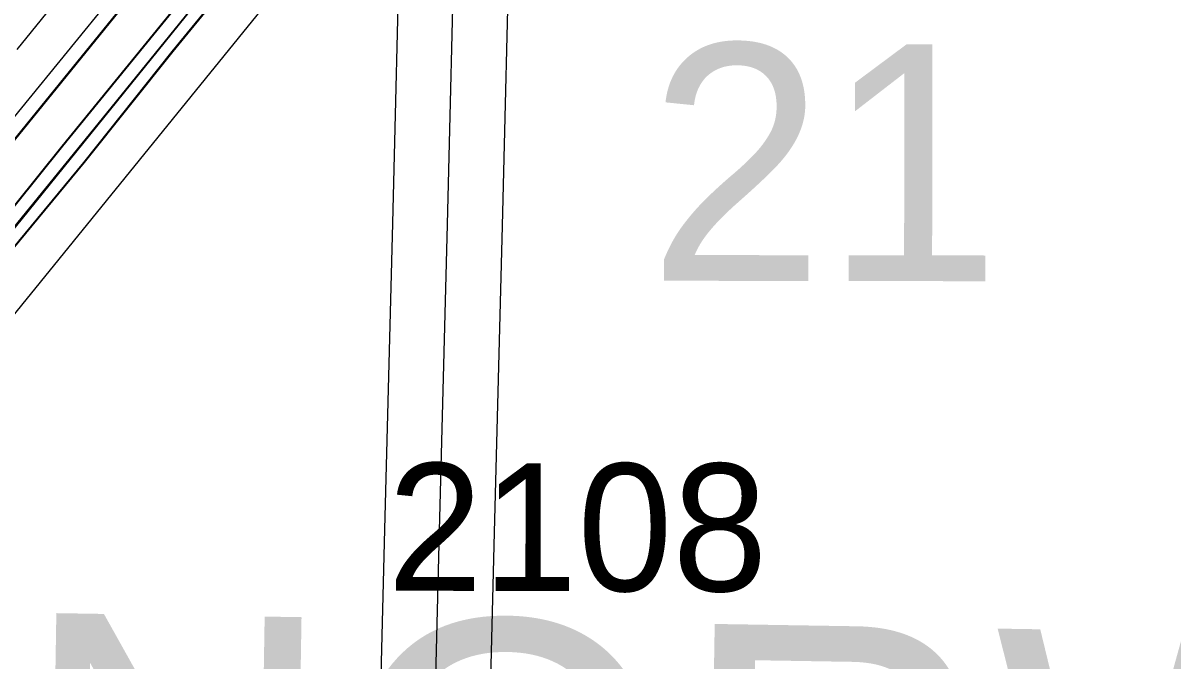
# Model space of a CAD drawing. Extents: x -132.8 to -73.3, y -60 to -26.
# Drawn here: x -113.506 to -112.875, y -42.411 to -42.062 of the extents above; entities that cross this region are included whole.
import ezdxf

# ---------------------------------------------------------------- set-up
doc = ezdxf.new("R2010")
doc.units = 0
for name, color, linetype in [('tdCoCorpBndry', 7, 'Continuous'), ('tdCoDivCarto', 7, 'Continuous'), ('tdCoInt', 7, 'Continuous'), ('tdCoIntCL', 7, 'Continuous'), ('tdCoIntRte', 7, 'Continuous'), ('tdCoPrimary', 7, 'Continuous'), ('tdCoSecRdNmbr', 7, 'Continuous'), ('tdCoSecRdTxt', 7, 'Continuous'), ('tdCoSecRteBand', 7, 'Continuous'), ('tdCoSecRteCL', 7, 'Continuous'), ('tdCoSectNmbr', 7, 'Continuous'), ('tdCoSurfAsphalt', 7, 'Continuous'), ('tdCoSurfGravel', 7, 'Continuous'), ('tdCoTwpNameTxt', 7, 'Continuous')]:
    doc.layers.add(name, color=color, linetype=linetype)

msp = doc.modelspace()

# ---------------------------------------------------------------- linework, layer by layer
at = {"layer": 'tdCoCorpBndry'}
msp.add_lwpolyline([(-113.01246, -40.93359), (-113.04082, -40.96916), (-113.10368, -41.04593), (-113.12448, -41.07091), (-113.05043, -41.09472), (-113.0027, -41.12358), (-112.97606, -41.09658), (-112.73882, -41.10253), (-112.79732, -41.21463), (-112.89184, -41.36429), (-112.9493, -41.42128), (-112.99878, -41.45049), (-113.0605, -41.48245), (-113.11379, -41.52646), (-113.12491, -41.55102), (-113.14274, -41.59371), (-113.21295, -41.75443), (-113.24492, -41.81328), (-113.28152, -41.83135), (-113.58208, -42.20027)], dxfattribs=at)
at = {"layer": 'tdCoDivCarto'}
for p, q in [((-113.35026, -41.96446), (-113.43435, -42.06779)), ((-113.42378, -42.07719), (-113.37415, -42.01651)), ((-113.43435, -42.06779), (-113.48441, -42.12919)), ((-113.47228, -42.13817), (-113.42378, -42.07719)), ((-113.48441, -42.12919), (-113.54977, -42.21057)), ((-113.51149, -42.18552), (-113.47228, -42.13817))]:
    msp.add_line(p, q, dxfattribs=at)
for points in [[(-113.32161, -41.92924), (-113.32268, -41.93056), (-113.35026, -41.96446), (-113.43435, -42.06779), (-113.48441, -42.12919), (-113.54977, -42.21057)], [(-113.32161, -41.92924), (-113.32268, -41.93056), (-113.35026, -41.96446), (-113.43435, -42.06779), (-113.48441, -42.12919), (-113.54977, -42.21057)], [(-113.32161, -41.92924), (-113.32268, -41.93056), (-113.35026, -41.96446), (-113.43435, -42.06779), (-113.48441, -42.12919), (-113.54977, -42.21057)], [(-113.51149, -42.18552), (-113.47228, -42.13817), (-113.42378, -42.07719), (-113.37415, -42.01651), (-113.35906, -41.99776)], [(-113.51149, -42.18552), (-113.47228, -42.13817), (-113.42378, -42.07719), (-113.37415, -42.01651), (-113.35906, -41.99776)], [(-113.51149, -42.18552), (-113.47228, -42.13817), (-113.42378, -42.07719), (-113.37415, -42.01651), (-113.35906, -41.99776)]]:
    msp.add_lwpolyline(points, dxfattribs=at)
at = {"layer": 'tdCoInt'}
for points in [[(-114.4638, -43.29974), (-113.85293, -42.54777), (-113.38803, -41.97457), (-113.32996, -41.90213), (-113.12044, -41.64682)], [(-114.40153, -43.31827), (-113.8067, -42.58602), (-113.34147, -42.01242), (-113.28374, -41.94042), (-113.04461, -41.64904)]]:
    msp.add_lwpolyline(points, dxfattribs=at)
at = {"layer": 'tdCoIntCL'}
msp.add_lwpolyline([(-113.78562, -42.5146), (-113.36475, -41.9935), (-113.34234, -41.9661), (-113.30537, -41.92405), (-113.27941, -41.89108)], dxfattribs=at)
at = {"layer": 'tdCoIntRte'}
for points in [[(-112.90354, -41.41576), (-112.96692, -41.49344), (-113.02241, -41.562), (-113.05162, -41.59935), (-113.06137, -41.61181), (-113.1028, -41.66113), (-113.17111, -41.74375), (-113.21071, -41.79244), (-113.23769, -41.82562), (-113.32199, -41.92924), (-113.32306, -41.93056), (-113.35064, -41.96446), (-113.43473, -42.06779), (-113.48479, -42.12919), (-113.55014, -42.21057)], [(-112.90354, -41.41576), (-112.96692, -41.49344), (-113.02241, -41.562), (-113.05162, -41.59935), (-113.06137, -41.61181), (-113.1028, -41.66113), (-113.17111, -41.74375), (-113.21071, -41.79244), (-113.23769, -41.82562), (-113.32199, -41.92924), (-113.32306, -41.93056), (-113.35064, -41.96446), (-113.43473, -42.06779), (-113.48479, -42.12919), (-113.55014, -42.21057)], [(-113.51187, -42.18552), (-113.47266, -42.13817), (-113.42416, -42.07719), (-113.37453, -42.01651), (-113.35944, -41.99776), (-113.35098, -41.98725), (-113.31177, -41.93853), (-113.27541, -41.89437), (-113.25922, -41.87472), (-113.20084, -41.80216), (-113.15497, -41.74607), (-113.09304, -41.67163), (-113.0628, -41.63598), (-113.03397, -41.60011), (-113.01923, -41.58176), (-112.99128, -41.54632), (-112.95313, -41.50023), (-112.91893, -41.45728)], [(-113.51187, -42.18552), (-113.47266, -42.13817), (-113.42416, -42.07719), (-113.37453, -42.01651), (-113.35944, -41.99776), (-113.35098, -41.98725), (-113.31177, -41.93853), (-113.27541, -41.89437), (-113.25922, -41.87472), (-113.20084, -41.80216), (-113.15497, -41.74607), (-113.09304, -41.67163), (-113.0628, -41.63598), (-113.03397, -41.60011), (-113.01923, -41.58176), (-112.99128, -41.54632), (-112.95313, -41.50023), (-112.91893, -41.45728)]]:
    msp.add_lwpolyline(points, dxfattribs=at)
at = {"layer": 'tdCoPrimary'}
for points in [[(-112.90316, -41.41576), (-112.96654, -41.49344), (-113.02203, -41.562), (-113.05124, -41.59935), (-113.06099, -41.61181), (-113.10242, -41.66113), (-113.17073, -41.74375), (-113.23732, -41.82562), (-113.32268, -41.93056), (-113.35026, -41.96446), (-113.43435, -42.06779), (-113.48441, -42.12919), (-113.54977, -42.21057)], [(-113.51149, -42.18552), (-113.47228, -42.13817), (-113.42378, -42.07719), (-113.37415, -42.01651), (-113.3506, -41.98725), (-113.31139, -41.93853), (-113.25884, -41.87472), (-113.20046, -41.80216), (-113.15459, -41.74607), (-113.09266, -41.67163), (-113.06243, -41.63598), (-113.03359, -41.60011), (-113.01885, -41.58176), (-112.99091, -41.54632), (-112.95275, -41.50023), (-112.91855, -41.45728)], [(-113.32161, -41.92924), (-113.32268, -41.93056), (-113.35026, -41.96446), (-113.43435, -42.06779), (-113.48441, -42.12919), (-113.54977, -42.21057)], [(-113.32161, -41.92924), (-113.32268, -41.93056), (-113.35026, -41.96446), (-113.43435, -42.06779), (-113.48441, -42.12919), (-113.54977, -42.21057)], [(-113.51149, -42.18552), (-113.47228, -42.13817), (-113.42378, -42.07719), (-113.37415, -42.01651), (-113.35906, -41.99776)], [(-113.51149, -42.18552), (-113.47228, -42.13817), (-113.42378, -42.07719), (-113.37415, -42.01651), (-113.35906, -41.99776)]]:
    msp.add_lwpolyline(points, dxfattribs=at)
at = {"layer": 'tdCoSecRteBand'}
for points in [[(-113.50926, -42.07613), (-113.37956, -41.9161)], [(-113.33298, -41.95392), (-113.46267, -42.11393), (-113.46268, -42.11395), (-113.4627, -42.11397), (-113.60222, -42.28553)], [(-113.3121, -42.51439), (-113.30766, -42.33954), (-113.30766, -42.33953), (-113.30766, -42.33951), (-113.30322, -42.17136), (-113.29903, -41.99999)], [(-113.23906, -42.00198), (-113.24324, -42.17285), (-113.24324, -42.17288), (-113.24324, -42.17291), (-113.24768, -42.34108), (-113.25212, -42.51584)]]:
    msp.add_lwpolyline(points, dxfattribs=at)
at = {"layer": 'tdCoSecRteCL'}
for points in [[(-113.75206, -42.40034), (-113.74466, -42.39985), (-113.738, -42.39861), (-113.73061, -42.39516), (-113.72296, -42.38801), (-113.62555, -42.26668), (-113.48597, -42.09504), (-113.35626, -41.93499), (-113.29534, -41.86027), (-113.28203, -41.8435), (-113.27241, -41.83167), (-113.26824, -41.82479)], [(-113.29465, -43.09211), (-113.29247, -43.01477), (-113.28926, -42.84807), (-113.28556, -42.67988), (-113.28211, -42.51515), (-113.27767, -42.3403), (-113.27323, -42.17212), (-113.26904, -42.00073), (-113.26781, -41.98001), (-113.2646, -41.96028), (-113.25696, -41.93759), (-113.24561, -41.91565), (-113.23402, -41.9006), (-113.21602, -41.88211), (-113.16226, -41.83994), (-113.14622, -41.82723)]]:
    msp.add_lwpolyline(points, dxfattribs=at)
at = {"layer": 'tdCoSurfAsphalt'}
msp.add_lwpolyline([(-113.28211, -42.51515), (-113.27767, -42.3403), (-113.27323, -42.17212), (-113.26904, -42.00073), (-113.26781, -41.98001), (-113.2646, -41.96028), (-113.25696, -41.93759), (-113.24561, -41.91565), (-113.23402, -41.9006), (-113.21602, -41.88211), (-113.16226, -41.83994), (-113.14622, -41.82723), (-112.97114, -41.68852), (-112.93218, -41.65745), (-112.91491, -41.64191), (-112.90234, -41.62662), (-112.89395, -41.61479), (-112.89149, -41.60665), (-112.89066, -41.60031), (-112.47862, -41.60926), (-112.02831, -41.62085)], dxfattribs=at)
at = {"layer": 'tdCoSurfGravel'}
msp.add_lwpolyline([(-113.75206, -42.40034), (-113.74466, -42.39985), (-113.738, -42.39861), (-113.73061, -42.39516), (-113.72296, -42.38801), (-113.62555, -42.26668), (-113.48597, -42.09504), (-113.35626, -41.93499), (-113.29534, -41.86027), (-113.28203, -41.8435), (-113.27241, -41.83167), (-113.26824, -41.82479)], dxfattribs=at)

# ---------------------------------------------------------------- texts
at = {"layer": 'tdCoSecRdNmbr'}
msp.add_text('2108', height=0.07, rotation=359.91483, dxfattribs=at).set_placement((-113.30613, -42.37312))
at = {"layer": 'tdCoSecRdTxt'}
msp.add_text('MULBERRY LN', height=0.08, rotation=50.19747, dxfattribs=at).set_placement((-113.75929, -42.30868))
at = {"layer": 'tdCoSectNmbr'}
msp.add_text('21', height=0.13, rotation=359.91478, dxfattribs=at).set_placement((-113.1633, -42.20302))
at = {"layer": 'tdCoTwpNameTxt'}
msp.add_text('NORWALK', height=0.18, rotation=359.05897, dxfattribs=at).set_placement((-113.51044, -42.56507))

doc.saveas('drawing.dxf')
